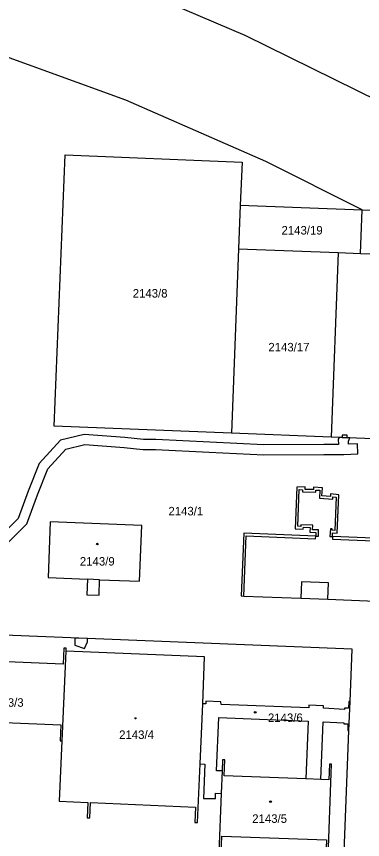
# Model space of a CAD drawing. Extents: x -756746 to -753363, y -1166406 to -1161727.
# Drawn here: x -756456.5 to -756387.3, y -1164106.4 to -1163941.9 of the extents above; entities that cross this region are included whole.
import ezdxf

# ---------------------------------------------------------------- set-up
doc = ezdxf.new("R2010")
doc.units = 0
for name, color, linetype in [('Hranice parcel', 7, 'Continuous'), ('Parcelní čísla', 7, 'Continuous'), ('Vnitřní kresba', 7, 'Continuous'), ('Věcná břemena k části', 7, 'Continuous'), ('Značky budov', 7, 'Continuous')]:
    doc.layers.add(name, color=color, linetype=linetype)

msp = doc.modelspace()

# ---------------------------------------------------------------- linework, layer by layer
at = {"layer": 'Hranice parcel'}
for p, q in [((-756411.72, -1163979.6), (-756412.06, -1163988.29)), ((-756411.72, -1163979.6), (-756387.38, -1163980.49)), ((-756387.73, -1163989.24), (-756387.38, -1163980.49)), ((-756387.38, -1163980.49), (-756355.24, -1163981.75)), ((-756412.06, -1163988.29), (-756413.51, -1164025.18)), ((-756412.06, -1163988.29), (-756392.18, -1163989.07)), ((-756392.18, -1163989.07), (-756393.54, -1164025.97)), ((-756392.18, -1163989.07), (-756387.73, -1163989.24)), ((-756393.54, -1164025.97), (-756413.51, -1164025.18)), ((-756356.06, -1164027.44), (-756393.54, -1164025.97)), ((-756411, -1164045.2), (-756411.52, -1164057.72)), ((-756419.76, -1164091.32), (-756419.24, -1164079.27)), ((-756390.01, -1164084.62), (-756389.79, -1164078.86))]:
    msp.add_line(p, q, dxfattribs=at)
for points in [[(-756426.02, -1163939.14), (-756410.81, -1163945.57), (-756366.17, -1163967.61)], [(-756387.38, -1163980.49), (-756406.62, -1163970.87), (-756434.62, -1163958.58), (-756463.86, -1163948)], [(-756413.51, -1164025.18), (-756448.95, -1164023.8), (-756446.74, -1163969.55), (-756411.38, -1163970.97), (-756411.72, -1163979.6)], [(-756393.29, -1164045.11), (-756392.35, -1164045.18), (-756392.06, -1164037.48), (-756393.71, -1164037.31), (-756393.73, -1164037.81), (-756395.41, -1164037.73), (-756395.33, -1164036.1), (-756397.09, -1164035.97), (-756397.11, -1164036.47), (-756398.79, -1164036.42), (-756398.77, -1164035.92), (-756400.44, -1164035.95), (-756400.78, -1164044.28), (-756399.13, -1164044.34), (-756399.12, -1164044), (-756397.78, -1164044.05), (-756397.81, -1164044.96), (-756396.6, -1164045.01)], [(-756439.95, -1164057.56), (-756439.83, -1164054.48), (-756431.84, -1164054.8), (-756431.38, -1164043.67), (-756449.71, -1164042.92), (-756450.15, -1164054.05), (-756442.27, -1164054.38), (-756442.4, -1164057.47), (-756439.95, -1164057.56)], [(-756396.6, -1164045.01), (-756396.65, -1164045.76), (-756411, -1164045.2)], [(-756347.45, -1164047.72), (-756393.31, -1164045.85), (-756393.29, -1164045.11)], [(-756411.52, -1164057.72), (-756411.02, -1164057.74), (-756399.64, -1164058.19), (-756394.22, -1164058.4), (-756372.09, -1164059.27), (-756366.7, -1164059.48), (-756351.53, -1164060.06), (-756348.71, -1164061.32), (-756340.54, -1164069.59), (-756336.71, -1164073.47), (-756323.63, -1164086.64), (-756319.8, -1164090.49), (-756314.34, -1164095.99), (-756313.99, -1164096.34)], [(-756389.79, -1164078.86), (-756389.34, -1164068.38), (-756470.53, -1164065.1), (-756470.97, -1164075.43), (-756478.27, -1164075.14), (-756481.04, -1164076.59), (-756483.33, -1164080.35), (-756481.19, -1164094.7), (-756477.33, -1164104.46), (-756474.07, -1164109.84), (-756463.94, -1164120.98), (-756462, -1164122.91), (-756448.38, -1164117.4), (-756426.16, -1164129.05), (-756390.59, -1164133.4), (-756390.62, -1164132.03), (-756391.47, -1164122.81), (-756390.01, -1164084.62)], [(-756446.54, -1164068.74), (-756446.52, -1164068.18), (-756446.98, -1164068.16), (-756447.11, -1164071.38), (-756468.02, -1164070.5), (-756467.88, -1164067.28), (-756468.33, -1164067.26), (-756469.13, -1164085.84), (-756468.69, -1164085.85), (-756468.55, -1164082.62), (-756447.59, -1164083.48), (-756447.72, -1164086.71), (-756447.42, -1164086.72)], [(-756447.42, -1164086.72), (-756447.29, -1164086.73), (-756446.54, -1164068.74)], [(-756419.24, -1164079.27), (-756418.88, -1164069.9), (-756446.54, -1164068.74)], [(-756389.79, -1164078.86), (-756390.04, -1164078.85), (-756390.09, -1164080.18), (-756390.89, -1164080.15), (-756390.91, -1164080.4), (-756395.09, -1164080.18), (-756395.07, -1164079.68), (-756398.03, -1164079.57), (-756398.05, -1164080.07), (-756415.58, -1164079.41), (-756415.6, -1164078.89), (-756418.59, -1164078.77), (-756418.6, -1164079.29), (-756419.24, -1164079.27)], [(-756395.64, -1164094.41), (-756395.18, -1164082.88), (-756391.01, -1164083.06), (-756391.01, -1164083.27), (-756390.22, -1164083.3), (-756390.26, -1164084.61), (-756390.01, -1164084.62)], [(-756447.42, -1164086.72), (-756447.89, -1164098.77), (-756442.22, -1164099), (-756442.34, -1164102.07), (-756441.82, -1164102.1), (-756441.68, -1164099.03), (-756420.71, -1164099.96), (-756420.81, -1164103), (-756420.28, -1164103.03), (-756419.76, -1164091.32)], [(-756419.76, -1164091.32), (-756418.82, -1164091.35), (-756419.08, -1164098.19), (-756416.69, -1164098.22), (-756416.65, -1164097.18), (-756415.53, -1164097.23)], [(-756415.53, -1164097.23), (-756416, -1164109.06), (-756415.57, -1164109.08), (-756415.44, -1164105.75), (-756394.51, -1164106.49), (-756394.64, -1164109.87), (-756394.2, -1164109.89), (-756393.47, -1164091.35), (-756393.92, -1164091.33), (-756394.03, -1164094.47), (-756395.64, -1164094.41)], [(-756395.64, -1164094.41), (-756398.62, -1164094.29), (-756414.94, -1164093.67), (-756414.81, -1164090.52), (-756415.25, -1164090.5), (-756415.34, -1164092.72), (-756415.53, -1164097.23)]]:
    msp.add_lwpolyline(points, dxfattribs=at)
at = {"layer": 'Vnitřní kresba'}
for p, q in [((-756387.73, -1163989.24), (-756355.56, -1163990.5)), ((-756400.26, -1164043.8), (-756399.96, -1164036.47)), ((-756399.96, -1164036.47), (-756399.29, -1164036.49)), ((-756399.29, -1164036.49), (-756399.3, -1164036.91)), ((-756399.3, -1164036.91), (-756396.62, -1164036.98)), ((-756396.62, -1164036.98), (-756396.61, -1164036.56)), ((-756396.61, -1164036.56), (-756395.85, -1164036.58)), ((-756395.85, -1164036.58), (-756395.93, -1164038.2)), ((-756395.93, -1164038.2), (-756393.26, -1164038.34)), ((-756393.26, -1164038.34), (-756393.24, -1164037.92)), ((-756393.24, -1164037.92), (-756392.58, -1164037.96)), ((-756392.58, -1164037.96), (-756392.83, -1164044.66)), ((-756399.6, -1164043.48), (-756399.61, -1164043.82)), ((-756397.26, -1164043.57), (-756399.6, -1164043.48)), ((-756397.29, -1164044.48), (-756397.26, -1164043.57)), ((-756399.61, -1164043.82), (-756400.26, -1164043.8)), ((-756396.08, -1164044.53), (-756397.29, -1164044.48)), ((-756396.13, -1164045.78), (-756396.08, -1164044.53)), ((-756393.68, -1164044.29), (-756393.85, -1164045.83)), ((-756393.35, -1164044.32), (-756393.68, -1164044.29)), ((-756393.38, -1164044.6), (-756393.35, -1164044.32)), ((-756392.83, -1164044.66), (-756393.38, -1164044.6)), ((-756411.02, -1164057.74), (-756410.52, -1164045.7)), ((-756410.52, -1164045.7), (-756396.67, -1164046.28)), ((-756396.67, -1164046.28), (-756396.65, -1164045.76)), ((-756396.65, -1164045.76), (-756396.13, -1164045.78)), ((-756393.85, -1164045.83), (-756393.31, -1164045.85)), ((-756393.31, -1164045.85), (-756393.33, -1164046.37)), ((-756393.33, -1164046.37), (-756347.13, -1164048.23)), ((-756439.83, -1164054.48), (-756442.27, -1164054.38)), ((-756399.51, -1164054.87), (-756399.64, -1164058.19)), ((-756394.09, -1164055.07), (-756399.51, -1164054.87)), ((-756394.22, -1164058.4), (-756394.09, -1164055.07)), ((-756416.45, -1164092.67), (-756416.03, -1164082.04)), ((-756416.03, -1164082.04), (-756398.18, -1164082.76)), ((-756398.18, -1164082.76), (-756398.62, -1164094.29)), ((-756415.34, -1164092.72), (-756416.45, -1164092.67))]:
    msp.add_line(p, q, dxfattribs=at)
at = {"layer": 'Věcná břemena k části'}
msp.add_lwpolyline([(-756459.2, -1164048.09), (-756454.41, -1164043.31), (-756452.27, -1164037.5), (-756450.19, -1164032.34), (-756446.62, -1164028.37), (-756442.79, -1164027.47), (-756434.96, -1164028.07), (-756431.17, -1164028.41), (-756428.69, -1164028.47), (-756417.94, -1164028.96), (-756407.03, -1164029.49), (-756395.05, -1164029.42), (-756392.85, -1164029.46), (-756391.03, -1164029.42), (-756388.22, -1164029.28), (-756388.32, -1164027.28), (-756390.11, -1164027.37), (-756390.13, -1164026.8), (-756389.83, -1164026.12), (-756390.4, -1164026.09), (-756391.4, -1164026.05), (-756391.98, -1164026.03), (-756392.15, -1164026.4), (-756392.11, -1164027.44), (-756392.85, -1164027.46), (-756395.03, -1164027.42), (-756406.99, -1164027.49), (-756417.84, -1164026.96), (-756428.63, -1164026.47), (-756431.05, -1164026.41), (-756434.8, -1164026.07), (-756442.95, -1164025.45), (-756447.68, -1164026.57), (-756451.91, -1164031.26), (-756454.13, -1164036.78), (-756456.13, -1164042.21), (-756460.4, -1164046.47)], dxfattribs=at)
for points in [[(-756391.38, -1164025.55), (-756391.4, -1164026.05), (-756390.4, -1164026.09), (-756390.38, -1164025.59)], [(-756444.81, -1164066.14), (-756444.81, -1164067.54), (-756442.87, -1164068.24), (-756442.29, -1164066.87), (-756442.26, -1164066.24)]]:
    msp.add_lwpolyline(points, close=True, dxfattribs=at)
at = {"layer": 'Značky budov'}
for centre, radius in [((-756440.29, -1164047.34), 0.175), ((-756408.74, -1164080.99), 0.175), ((-756432.68, -1164082.18), 0.117), ((-756405.69, -1164098.85), 0.175)]:
    msp.add_circle(centre, radius, dxfattribs=at)

# ---------------------------------------------------------------- texts
at = {"layer": 'Parcelní čísla'}
for s, p in [('2143/19', (-756403.49, -1163985.46)), ('2143/8', (-756433.22, -1163998.06)), ('2143/17', (-756406.12, -1164008.83)), ('2143/1', (-756426.09, -1164041.62)), ('2143/9', (-756443.78, -1164051.65)), ('2143/3', (-756461.98, -1164079.88)), ('2143/6', (-756406.2, -1164082.93)), ('2143/4', (-756435.93, -1164086.32)), ('2143/5', (-756409.34, -1164103.09))]:
    msp.add_text(s, height=1.7, dxfattribs=at).set_placement(p)

doc.saveas('drawing.dxf')
